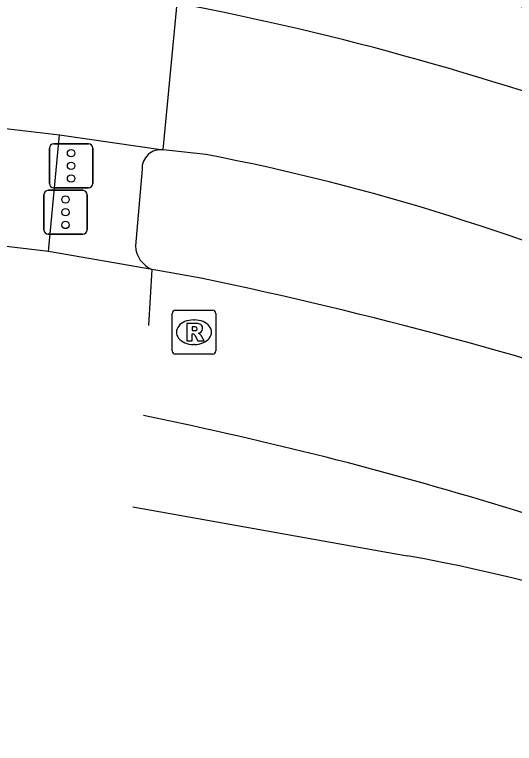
# Model space of a CAD drawing. Extents: x 159489 to 160304, y 383826 to 384530.
# Drawn here: x 159629.87 to 159641.27, y 384068.82 to 384085.45 of the extents above; entities that cross this region are included whole.
import ezdxf

# ---------------------------------------------------------------- set-up
doc = ezdxf.new("R2010")
doc.units = 0
for name, color, linetype in [('IMGEO_Fietspad_gesloten', 7, 'Continuous'), ('IMGEO_Fietspad_open', 7, 'Continuous'), ('IMGEO_OVBaan_gesloten', 7, 'Continuous'), ('IMGEO_Rijbaan_lokaal_gesloten', 7, 'Continuous'), ('IMGEO_Rioolput', 7, 'Continuous'), ('IMGEO_Verkeersregelinstallatiepaal', 7, 'Continuous'), ('IMGEO_Voetpad_open', 7, 'Continuous')]:
    doc.layers.add(name, color=color, linetype=linetype)

msp = doc.modelspace()

# ---------------------------------------------------------------- linework, layer by layer
at = {"layer": 'IMGEO_Fietspad_gesloten'}
msp.add_arc((159627.765, 384059.344), 29.633, 60.3173, 77.9091, dxfattribs=at)
at = {"layer": 'IMGEO_Fietspad_open'}
msp.add_lwpolyline([(159630.637, 384080.044), (159630.888, 384082.708)], dxfattribs=at)
at = {"layer": 'IMGEO_OVBaan_gesloten'}
for points in [[(159630.637, 384080.044), (159629.158, 384080.224)], [(159633.004, 384079.639), (159630.637, 384080.044)], [(159632.93, 384078.359), (159633.004, 384079.639)], [(159634.159, 384079.431), (159633.004, 384079.639)], [(159633.673, 384076.119), (159632.811, 384076.305)]]:
    msp.add_lwpolyline(points, dxfattribs=at)
for centre, radius, start, end in [((159613.796, 383981.883), 99.65, 71.49435, 78.20897), ((159615.325, 383989.809), 88.239, 72.57424, 77.9987)]:
    msp.add_arc(centre, radius, start, end, dxfattribs=at)
at = {"layer": 'IMGEO_Rijbaan_lokaal_gesloten'}
for points in [[(159633.257, 384082.365), (159633.58, 384085.712)], [(159627.39, 384083.119), (159630.888, 384082.708)], [(159630.888, 384082.708), (159633.257, 384082.365)], [(159634.235, 384082.261), (159633.257, 384082.365)], [(159632.567, 384074.219), (159638.825, 384073.105)]]:
    msp.add_lwpolyline(points, dxfattribs=at)
for centre, radius, start, end in [((159621.307, 384020.932), 65.932, 69.44045, 79.27193), ((159624.747, 384032.975), 50.191, 65.9643, 79.1033), ((159631.573, 384032.883), 40.87, 61.5564, 79.7791)]:
    msp.add_arc(centre, radius, start, end, dxfattribs=at)
at = {"layer": 'IMGEO_Rioolput'}
for p, q in [((159633.46, 384077.779), (159633.46, 384078.631)), ((159633.535, 384078.705), (159634.387, 384078.705)), ((159634.461, 384078.631), (159634.461, 384077.779)), ((159633.948, 384078.485), (159633.973, 384078.485)), ((159633.971, 384077.925), (159633.946, 384077.925)), ((159634.387, 384077.705), (159633.535, 384077.705))]:
    msp.add_line(p, q, dxfattribs=at)
for points in [[(159633.46, 384077.779), (159633.46, 384078.631)], [(159633.535, 384078.705), (159634.387, 384078.705)], [(159634.461, 384078.631), (159634.461, 384077.779)], [(159634.049, 384078.403), (159633.797, 384078.405), (159633.797, 384078.005)], [(159633.975, 384078.324), (159633.921, 384078.324), (159633.921, 384078.243)], [(159633.921, 384078.243), (159633.973, 384078.243)], [(159633.797, 384078.005), (159633.921, 384078.005), (159633.921, 384078.167), (159633.932, 384078.167)], [(159633.979, 384078.138), (159634.05, 384078.005), (159634.19, 384078.005), (159634.125, 384078.131)], [(159634.387, 384077.705), (159633.535, 384077.705)]]:
    msp.add_lwpolyline(points, dxfattribs=at)
for centre, radius, start, end in [((159633.537, 384078.629), 0.0765, 91.552, 178.448), ((159633.537, 384078.629), 0.0765, 91.552, 178.448), ((159634.385, 384078.629), 0.0765, 1.552, 88.448), ((159634.385, 384078.629), 0.0765, 1.552, 88.448), ((159634.048, 384078.293), 0.109, 350.3612, 89.416), ((159633.957, 384078.432), 0.19, 274.7715, 282.9687), ((159633.981, 384078.228), 0.0964, 77.0061, 93.1865), ((159633.995, 384078.285), 0.0378, 276.6634, 79.6772), ((159634.046, 384078.293), 0.112, 277.5842, 350.9817), ((159633.931, 384078.114), 0.0533, 26.0293, 88.6989), ((159634.03, 384078.078), 0.108, 29.5134, 73.7905), ((159633.537, 384077.781), 0.0765, 181.552, 268.448), ((159633.537, 384077.781), 0.0765, 181.552, 268.448), ((159634.385, 384077.781), 0.0765, 271.552, 358.448), ((159634.385, 384077.781), 0.0765, 271.552, 358.448)]:
    msp.add_arc(centre, radius, start, end, dxfattribs=at)
for centre, major_axis, ratio, start_param, end_param in [((159633.947, 384078.205), (-0.387, 0.002), 0.722429, 4.712389, 7.853982), ((159633.972, 384078.205), (-0.39, 0.002), 0.717154, 1.570796, 4.712389)]:
    msp.add_ellipse(centre, major_axis=major_axis, ratio=ratio, start_param=start_param, end_param=end_param, dxfattribs=at)
at = {"layer": 'IMGEO_Verkeersregelinstallatiepaal'}
for p, q in [((159630.66, 384081.602), (159630.66, 384082.402)), ((159630.66, 384082.402), (159630.66, 384081.602)), ((159630.76, 384082.502), (159631.55, 384082.502)), ((159631.55, 384082.502), (159630.76, 384082.502)), ((159631.65, 384082.402), (159631.65, 384081.602)), ((159631.65, 384081.602), (159631.65, 384082.402)), ((159630.632, 384081.443), (159631.422, 384081.443)), ((159631.422, 384081.443), (159630.632, 384081.443)), ((159631.55, 384081.502), (159630.76, 384081.502)), ((159630.76, 384081.502), (159631.55, 384081.502)), ((159630.532, 384080.543), (159630.532, 384081.343)), ((159630.532, 384081.343), (159630.532, 384080.543)), ((159631.522, 384081.343), (159631.522, 384080.543)), ((159631.522, 384080.543), (159631.522, 384081.343)), ((159631.422, 384080.443), (159630.632, 384080.443)), ((159630.632, 384080.443), (159631.422, 384080.443))]:
    msp.add_line(p, q, dxfattribs=at)
for centre in [(159631.155, 384082.292), (159631.155, 384082.002), (159631.155, 384081.712), (159631.027, 384081.233), (159631.027, 384080.943), (159631.027, 384080.653)]:
    msp.add_circle(centre, 0.085, dxfattribs=at)
for centre, start, end in [((159630.76, 384082.402), 90, 180), ((159630.76, 384082.402), 90, 180), ((159631.55, 384082.402), 0, 90), ((159631.55, 384082.402), 360, 90), ((159630.76, 384081.602), 180, 270), ((159630.76, 384081.602), 180, 270), ((159631.55, 384081.602), 270, 0), ((159631.55, 384081.602), 270, 0), ((159630.632, 384081.343), 90, 180), ((159630.632, 384081.343), 90, 180), ((159631.422, 384081.343), 0, 90), ((159631.422, 384081.343), 360, 90), ((159630.632, 384080.543), 180, 270), ((159630.632, 384080.543), 180, 270), ((159631.422, 384080.543), 270, 0), ((159631.422, 384080.543), 270, 0)]:
    msp.add_arc(centre, 0.1, start, end, dxfattribs=at)
at = {"layer": 'IMGEO_Voetpad_open'}
msp.add_lwpolyline([(159632.776, 384081.926), (159632.627, 384080.175)], dxfattribs=at)
for centre, radius, start, end in [((159633.201, 384081.943), 0.426, 82.4959, 182.2764), ((159633.227, 384080.197), 0.601, 182.0605, 248.1814)]:
    msp.add_arc(centre, radius, start, end, dxfattribs=at)

doc.saveas('drawing.dxf')
